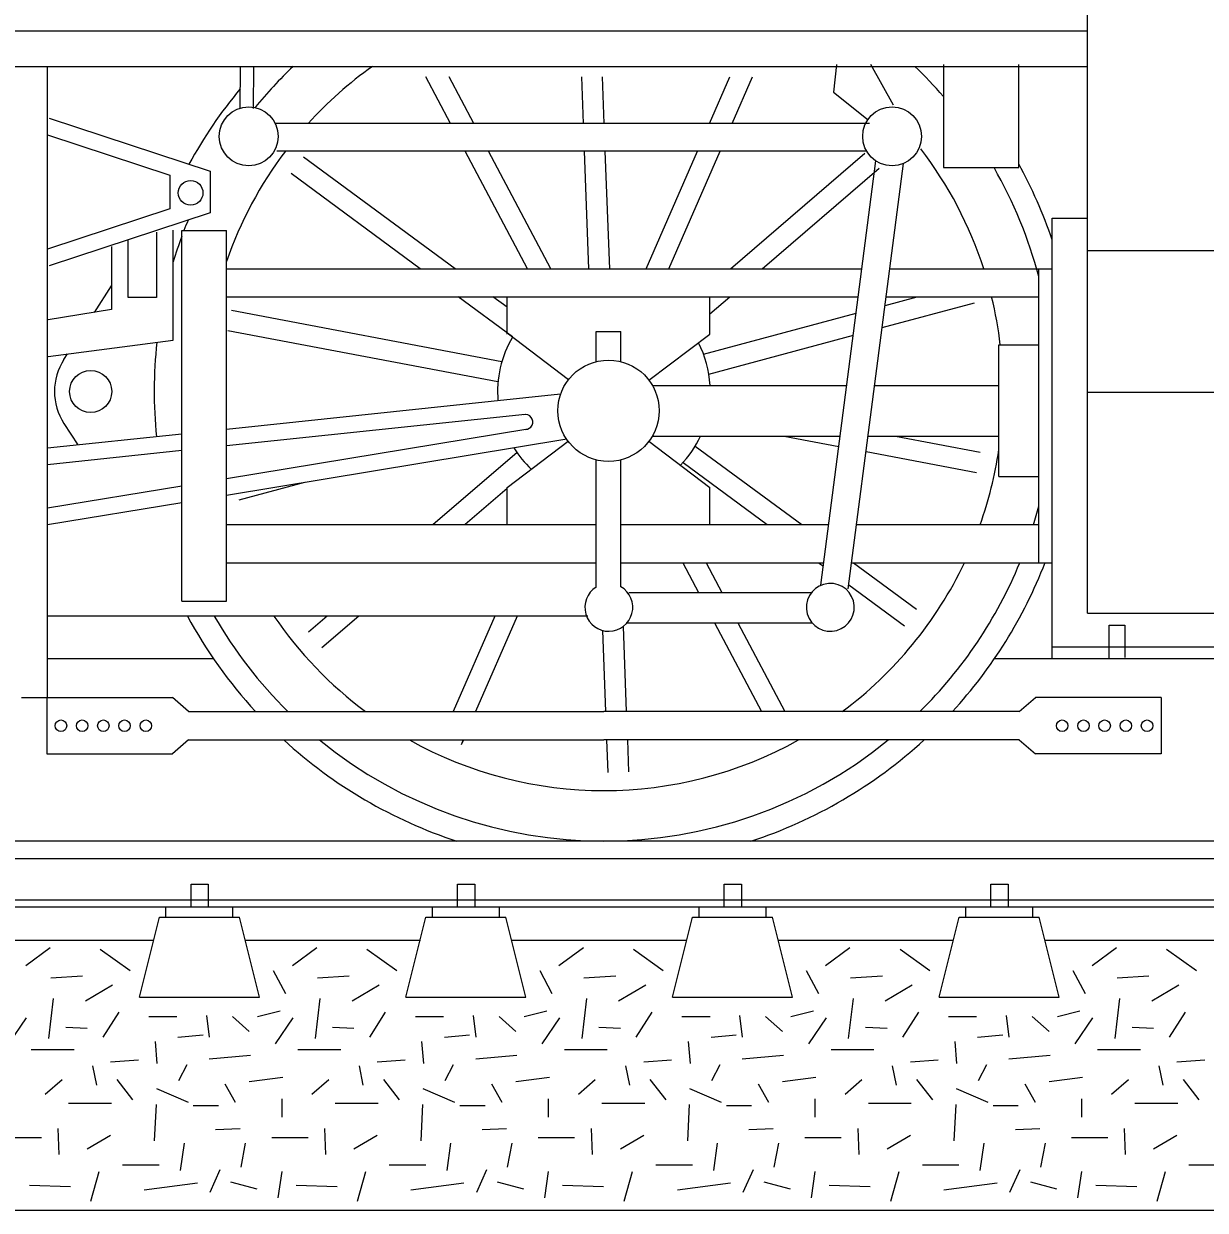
# Model space of a CAD drawing. Extents: x 2 to 10148, y 0 to 380.
# Drawn here: x 108.28 to 130.44, y 209.59 to 231.85 of the extents above; entities that cross this region are included whole.
import ezdxf

# ---------------------------------------------------------------- set-up
doc = ezdxf.new("R2010")
doc.units = 0
doc.layers.add('57', color=7, linetype='Continuous')
doc.layers.add('58', color=7, linetype='Continuous')

msp = doc.modelspace()

# ---------------------------------------------------------------- linework, layer by layer
for p, q in [((128.234, 220.79), (128.234, 233.14)), ((49.885, 231.715), (128.234, 231.715)), ((49.885, 231.05), (128.234, 231.05)), ((108.723, 219.209), (108.723, 231.05)), ((112.337, 230.263), (112.344, 231.05)), ((112.587, 230.261), (112.594, 231.05)), ((123.521, 231.083), (123.465, 230.565)), ((124.595, 230.323), (124.171, 231.083)), ((125.528, 231.083), (125.528, 229.15)), ((126.941, 229.15), (126.941, 231.083)), ((123.465, 230.565), (124.115, 230.047)), ((108.754, 230.076), (111.778, 229.082)), ((124.143, 229.979), (112.996, 229.979)), ((108.723, 229.763), (111.022, 229.008)), ((124.088, 229.462), (113.026, 229.462)), ((123.232, 221.316), (124.264, 229.275)), ((111.778, 229.082), (111.778, 228.301)), ((123.745, 221.249), (124.779, 229.227)), ((125.528, 229.15), (126.941, 229.15)), ((111.022, 229.008), (111.022, 228.376)), ((111.022, 228.376), (108.723, 227.62)), ((111.778, 228.301), (108.754, 227.307)), ((127.569, 219.935), (127.569, 228.2)), ((127.569, 228.2), (128.234, 228.2)), ((110.772, 227.937), (110.772, 226.715)), ((111.085, 225.913), (111.085, 227.975)), ((111.242, 221.019), (111.242, 227.971)), ((111.242, 227.971), (112.084, 227.971)), ((112.084, 221.019), (112.084, 227.971)), ((110.241, 226.715), (110.241, 227.784)), ((109.928, 227.669), (109.928, 226.486)), ((136.63, 227.592), (128.234, 227.592)), ((112.084, 227.251), (124.002, 227.251)), ((124.523, 227.251), (127.569, 227.251)), ((127.318, 221.74), (127.318, 227.251)), ((109.607, 226.435), (109.928, 226.93)), ((110.772, 226.715), (110.241, 226.715)), ((112.084, 226.728), (123.934, 226.728)), ((117.348, 226.029), (117.348, 226.728)), ((121.148, 226.029), (121.148, 226.728)), ((124.455, 226.728), (127.318, 226.728)), ((109.928, 226.486), (108.74, 226.295)), ((108.74, 225.608), (111.085, 225.913)), ((118.495, 225.169), (117.375, 226.029)), ((119.015, 226.079), (119.481, 226.079)), ((119.015, 225.511), (119.015, 226.079)), ((119.481, 225.511), (119.481, 226.079)), ((120.006, 225.164), (121.148, 226.029)), ((126.567, 223.355), (126.567, 225.825)), ((126.567, 225.825), (127.318, 225.825)), ((109.034, 225.551), (109.101, 225.655)), ((120.071, 225.065), (123.719, 225.065)), ((124.239, 225.065), (126.567, 225.065)), ((118.35, 224.898), (112.084, 224.241)), ((136.63, 224.932), (128.234, 224.932)), ((109.034, 224.351), (109.295, 223.948)), ((117.687, 224.519), (112.084, 223.931)), ((111.242, 224.152), (108.723, 223.888)), ((117.733, 224.246), (112.084, 223.315)), ((118.463, 224.055), (112.084, 223.003)), ((117.348, 223.151), (118.491, 224.017)), ((120.006, 224.017), (121.148, 223.151)), ((120.071, 224.115), (123.595, 224.115)), ((124.116, 224.115), (126.567, 224.115)), ((111.242, 223.843), (108.723, 223.578)), ((119.015, 221.283), (119.015, 223.669)), ((119.481, 221.289), (119.481, 223.669)), ((126.567, 223.355), (127.318, 223.355)), ((111.242, 223.176), (108.723, 222.761)), ((117.348, 222.453), (117.348, 223.151)), ((121.148, 222.453), (121.148, 223.151)), ((111.242, 222.864), (108.723, 222.449)), ((112.084, 222.453), (119.015, 222.453)), ((119.481, 222.453), (123.38, 222.453)), ((123.901, 222.453), (127.318, 222.453)), ((112.084, 221.74), (119.015, 221.74)), ((119.481, 221.74), (123.287, 221.74)), ((123.187, 221.74), (123.279, 221.673)), ((123.808, 221.74), (127.569, 221.74)), ((111.242, 221.019), (112.084, 221.019)), ((119.629, 221.181), (123.055, 221.181)), ((128.234, 220.79), (137.343, 220.79)), ((118.863, 220.739), (108.723, 220.739)), ((119.579, 220.612), (123.064, 220.612)), ((128.638, 219.935), (128.638, 220.569)), ((128.638, 220.569), (128.929, 220.569)), ((128.929, 220.569), (128.929, 219.959)), ((127.576, 220.162), (136.628, 220.162)), ((111.84, 219.935), (108.723, 219.935)), ((137.414, 219.935), (126.484, 219.935)), ((108.237, 219.209), (108.713, 219.209)), ((108.713, 219.209), (111.071, 219.209)), ((108.713, 219.209), (108.713, 218.153)), ((111.373, 218.947), (111.071, 219.209)), ((126.953, 218.947), (127.256, 219.209)), ((129.613, 219.209), (127.256, 219.209)), ((129.613, 219.209), (129.613, 218.153)), ((111.373, 218.947), (119.163, 218.947)), ((126.953, 218.947), (119.163, 218.947)), ((111.373, 218.415), (111.071, 218.153)), ((111.373, 218.415), (119.163, 218.415)), ((116.523, 218.415), (116.484, 218.324)), ((116.525, 218.415), (116.485, 218.324)), ((126.953, 218.415), (119.163, 218.415)), ((126.953, 218.415), (127.256, 218.153)), ((108.713, 218.153), (111.071, 218.153)), ((129.613, 218.153), (127.256, 218.153))]:
    msp.add_line(p, q)
for centre, radius in [((112.5, 229.736), 0.552), ((124.567, 229.737), 0.552), ((111.41, 228.677), 0.231), ((119.248, 224.59), 0.95), ((109.535, 224.951), 0.395), ((108.978, 218.681), 0.108), ((109.376, 218.681), 0.108), ((109.773, 218.681), 0.108), ((110.171, 218.681), 0.108), ((110.569, 218.681), 0.108), ((127.758, 218.681), 0.108), ((128.156, 218.681), 0.108), ((128.553, 218.681), 0.108), ((128.951, 218.681), 0.108), ((129.349, 218.681), 0.108)]:
    msp.add_circle(centre, radius)
for centre, radius, start, end in [((119.162, 224.951), 8.436, 133.6995, 140.8673), ((119.162, 224.951), 7.486, 125.4402, 137.8106), ((119.162, 224.951), 8.436, 41.004, 46.3005), ((119.162, 224.951), 8.875, 140.2339, 151.2956), ((119.162, 224.951), 7.486, 17.8895, 37.4601), ((119.162, 224.951), 7.486, 142.9447, 160.9885), ((119.162, 224.951), 8.436, 14.7937, 29.8544), ((119.162, 224.951), 8.875, 18.6849, 28.7723), ((119.162, 224.951), 8.436, 157.61, 159.02), ((119.162, 224.951), 8.436, 159.8553, 163.2288), ((119.162, 224.951), 7.486, 6.7046, 13.7278), ((119.162, 224.951), 8.436, 173.7247, 185.772), ((109.958, 224.951), 1.102, 147.024, 212.976), ((117.688, 224.379), 0.14, 269.804, 101.6367), ((119.162, 224.951), 7.486, 340.5031, 351.5724), ((119.162, 224.951), 8.436, 342.7722, 345.2063), ((119.162, 224.951), 7.486, 306.6738, 334.6001), ((119.162, 224.951), 8.436, 314.6243, 337.6273), ((119.162, 224.951), 8.875, 317.4281, 338.7893), ((119.254, 220.902), 0.449, 122.0157, 59.5711), ((123.408, 220.902), 0.449, 94.7023, 93.8508), ((119.162, 224.951), 8.875, 208.3321, 222.5719), ((119.162, 224.951), 8.436, 209.9526, 225.3757), ((119.162, 224.951), 7.486, 214.2389, 233.3262), ((119.162, 224.951), 8.875, 227.4292, 251.9015), ((119.162, 224.951), 8.436, 230.7846, 309.2154), ((119.162, 224.951), 7.486, 240.8205, 299.1795), ((119.162, 224.951), 8.875, 288.0985, 312.5708)]:
    msp.add_arc(centre, radius, start, end)
at = {"layer": '57'}
for p, q in [((168.887, 216.515), (43.643, 216.515)), ((168.887, 216.186), (43.643, 216.186)), ((111.417, 215.709), (111.741, 215.709)), ((111.417, 215.278), (111.417, 215.709)), ((111.741, 215.709), (111.741, 215.278)), ((116.417, 215.709), (116.741, 215.709)), ((116.417, 215.278), (116.417, 215.709)), ((116.741, 215.709), (116.741, 215.278)), ((121.417, 215.709), (121.741, 215.709)), ((121.417, 215.278), (121.417, 215.709)), ((121.741, 215.709), (121.741, 215.278)), ((126.417, 215.709), (126.741, 215.709)), ((126.417, 215.278), (126.417, 215.709)), ((126.741, 215.709), (126.741, 215.278)), ((168.887, 215.412), (43.643, 215.412)), ((168.887, 215.278), (43.643, 215.278)), ((110.947, 215.092), (110.947, 215.278)), ((112.204, 215.092), (112.204, 215.278)), ((115.947, 215.092), (115.947, 215.278)), ((117.204, 215.092), (117.204, 215.278)), ((120.947, 215.092), (120.947, 215.278)), ((122.204, 215.092), (122.204, 215.278)), ((125.947, 215.092), (125.947, 215.278)), ((127.204, 215.092), (127.204, 215.278)), ((110.449, 213.592), (110.824, 215.092)), ((110.824, 215.092), (112.324, 215.092)), ((112.699, 213.592), (112.324, 215.092)), ((115.449, 213.592), (115.824, 215.092)), ((115.824, 215.092), (117.324, 215.092)), ((117.699, 213.592), (117.324, 215.092)), ((120.449, 213.592), (120.824, 215.092)), ((120.824, 215.092), (122.324, 215.092)), ((122.699, 213.592), (122.324, 215.092)), ((125.449, 213.592), (125.824, 215.092)), ((125.824, 215.092), (127.324, 215.092)), ((127.699, 213.592), (127.324, 215.092)), ((107.433, 214.657), (110.719, 214.657)), ((112.433, 214.657), (115.719, 214.657)), ((117.433, 214.657), (120.719, 214.657)), ((122.433, 214.657), (125.719, 214.657)), ((127.433, 214.657), (130.719, 214.657)), ((108.319, 214.182), (108.776, 214.523)), ((109.716, 214.492), (110.275, 214.089)), ((113.319, 214.182), (113.776, 214.523)), ((114.716, 214.492), (115.275, 214.089)), ((118.319, 214.182), (118.776, 214.523)), ((119.716, 214.492), (120.275, 214.089)), ((123.319, 214.182), (123.776, 214.523)), ((124.716, 214.492), (125.275, 214.089)), ((128.319, 214.182), (128.776, 214.523)), ((129.716, 214.492), (130.275, 214.089)), ((108.787, 213.95), (109.385, 213.992)), ((113.193, 213.653), (112.964, 214.081)), ((113.787, 213.95), (114.385, 213.992)), ((118.193, 213.653), (117.964, 214.081)), ((118.787, 213.95), (119.385, 213.992)), ((123.193, 213.653), (122.964, 214.081)), ((123.787, 213.95), (124.385, 213.992)), ((128.193, 213.653), (127.964, 214.081)), ((128.787, 213.95), (129.385, 213.992)), ((109.438, 213.523), (109.945, 213.82)), ((114.438, 213.523), (114.945, 213.82)), ((119.438, 213.523), (119.945, 213.82)), ((124.438, 213.523), (124.945, 213.82)), ((129.438, 213.523), (129.945, 213.82)), ((108.752, 212.816), (108.84, 213.564)), ((110.449, 213.592), (112.699, 213.592)), ((113.752, 212.816), (113.84, 213.564)), ((115.449, 213.592), (117.699, 213.592)), ((118.752, 212.816), (118.84, 213.564)), ((120.449, 213.592), (122.699, 213.592)), ((123.752, 212.816), (123.84, 213.564)), ((125.449, 213.592), (127.699, 213.592)), ((128.752, 212.816), (128.84, 213.564)), ((109.769, 212.839), (110.067, 213.309)), ((110.626, 213.225), (111.152, 213.225)), ((111.707, 213.243), (111.757, 212.839)), ((112.195, 213.225), (112.511, 212.946)), ((112.667, 213.225), (113.09, 213.332)), ((114.769, 212.839), (115.067, 213.309)), ((115.626, 213.225), (116.152, 213.225)), ((116.707, 213.243), (116.757, 212.839)), ((117.195, 213.225), (117.511, 212.946)), ((117.667, 213.225), (118.09, 213.332)), ((119.769, 212.839), (120.067, 213.309)), ((120.626, 213.225), (121.152, 213.225)), ((121.707, 213.243), (121.757, 212.839)), ((122.195, 213.225), (122.511, 212.946)), ((122.667, 213.225), (123.09, 213.332)), ((124.769, 212.839), (125.067, 213.309)), ((125.626, 213.225), (126.152, 213.225)), ((126.707, 213.243), (126.757, 212.839)), ((127.195, 213.225), (127.511, 212.946)), ((127.667, 213.225), (128.09, 213.332)), ((129.769, 212.839), (130.067, 213.309)), ((108.002, 212.713), (108.334, 213.202)), ((109.069, 213.029), (109.472, 213.011)), ((113.002, 212.713), (113.334, 213.202)), ((114.069, 213.029), (114.472, 213.011)), ((118.002, 212.713), (118.334, 213.202)), ((119.069, 213.029), (119.472, 213.011)), ((123.002, 212.713), (123.334, 213.202)), ((124.069, 213.029), (124.472, 213.011)), ((128.002, 212.713), (128.334, 213.202)), ((129.069, 213.029), (129.472, 213.011)), ((111.171, 212.839), (111.643, 212.881)), ((116.171, 212.839), (116.643, 212.881)), ((121.171, 212.839), (121.643, 212.881)), ((126.171, 212.839), (126.643, 212.881)), ((108.421, 212.606), (109.225, 212.606)), ((110.783, 212.346), (110.748, 212.755)), ((113.421, 212.606), (114.225, 212.606)), ((115.783, 212.346), (115.748, 212.755)), ((118.421, 212.606), (119.225, 212.606)), ((120.783, 212.346), (120.748, 212.755)), ((123.421, 212.606), (124.225, 212.606)), ((125.783, 212.346), (125.748, 212.755)), ((128.421, 212.606), (129.225, 212.606)), ((110.432, 212.411), (109.91, 212.369)), ((111.757, 212.434), (112.53, 212.499)), ((115.432, 212.411), (114.91, 212.369)), ((116.757, 212.434), (117.53, 212.499)), ((120.432, 212.411), (119.91, 212.369)), ((121.757, 212.434), (122.53, 212.499)), ((125.432, 212.411), (124.91, 212.369)), ((126.757, 212.434), (127.53, 212.499)), ((130.432, 212.411), (129.91, 212.369)), ((109.648, 211.941), (109.575, 212.304)), ((111.186, 212.025), (111.342, 212.327)), ((114.648, 211.941), (114.575, 212.304)), ((116.186, 212.025), (116.342, 212.327)), ((119.648, 211.941), (119.575, 212.304)), ((121.186, 212.025), (121.342, 212.327)), ((124.648, 211.941), (124.575, 212.304)), ((126.186, 212.025), (126.342, 212.327)), ((129.648, 211.941), (129.575, 212.304)), ((108.684, 211.769), (109, 212.048)), ((110.329, 211.662), (110.032, 212.048)), ((112.054, 211.964), (112.248, 211.62)), ((112.511, 212.006), (113.139, 212.09)), ((113.684, 211.769), (114, 212.048)), ((115.329, 211.662), (115.032, 212.048)), ((117.054, 211.964), (117.248, 211.62)), ((117.511, 212.006), (118.139, 212.09)), ((118.684, 211.769), (119, 212.048)), ((120.329, 211.662), (120.032, 212.048)), ((122.054, 211.964), (122.248, 211.62)), ((122.511, 212.006), (123.139, 212.09)), ((123.684, 211.769), (124, 212.048)), ((125.329, 211.662), (125.032, 212.048)), ((127.054, 211.964), (127.248, 211.62)), ((127.511, 212.006), (128.139, 212.09)), ((128.684, 211.769), (129, 212.048)), ((130.329, 211.662), (130.032, 212.048)), ((110.767, 211.876), (111.362, 211.62)), ((113.124, 211.341), (113.124, 211.685)), ((115.767, 211.876), (116.362, 211.62)), ((118.124, 211.341), (118.124, 211.685)), ((120.767, 211.876), (121.362, 211.62)), ((123.124, 211.341), (123.124, 211.685)), ((125.767, 211.876), (126.362, 211.62)), ((128.124, 211.341), (128.124, 211.685)), ((109.122, 211.602), (109.926, 211.602)), ((110.733, 210.895), (110.767, 211.578)), ((111.46, 211.555), (111.932, 211.555)), ((114.122, 211.602), (114.926, 211.602)), ((115.733, 210.895), (115.767, 211.578)), ((116.46, 211.555), (116.932, 211.555)), ((119.122, 211.602), (119.926, 211.602)), ((120.733, 210.895), (120.767, 211.578)), ((121.46, 211.555), (121.932, 211.555)), ((124.122, 211.602), (124.926, 211.602)), ((125.733, 210.895), (125.767, 211.578)), ((126.46, 211.555), (126.932, 211.555)), ((129.122, 211.602), (129.926, 211.602)), ((108.947, 210.639), (108.928, 211.127)), ((109.472, 210.746), (109.91, 211.002)), ((111.879, 211.109), (112.336, 211.127)), ((113.947, 210.639), (113.928, 211.127)), ((114.472, 210.746), (114.91, 211.002)), ((116.879, 211.109), (117.336, 211.127)), ((118.947, 210.639), (118.928, 211.127)), ((119.472, 210.746), (119.91, 211.002)), ((121.879, 211.109), (122.336, 211.127)), ((123.947, 210.639), (123.928, 211.127)), ((124.472, 210.746), (124.91, 211.002)), ((126.879, 211.109), (127.336, 211.127)), ((128.947, 210.639), (128.928, 211.127)), ((129.472, 210.746), (129.91, 211.002)), ((107.93, 210.96), (108.612, 210.96)), ((111.221, 210.336), (111.293, 210.853)), ((112.355, 210.402), (112.442, 210.853)), ((112.93, 210.96), (113.612, 210.96)), ((116.221, 210.336), (116.293, 210.853)), ((117.355, 210.402), (117.442, 210.853)), ((117.93, 210.96), (118.612, 210.96)), ((121.221, 210.336), (121.293, 210.853)), ((122.355, 210.402), (122.442, 210.853)), ((122.93, 210.96), (123.612, 210.96)), ((126.221, 210.336), (126.293, 210.853)), ((127.355, 210.402), (127.442, 210.853)), ((127.93, 210.96), (128.612, 210.96)), ((110.135, 210.443), (110.821, 210.443)), ((111.776, 209.932), (111.966, 210.36)), ((115.135, 210.443), (115.821, 210.443)), ((116.776, 209.932), (116.966, 210.36)), ((120.135, 210.443), (120.821, 210.443)), ((121.776, 209.932), (121.966, 210.36)), ((125.135, 210.443), (125.821, 210.443)), ((126.776, 209.932), (126.966, 210.36)), ((130.135, 210.443), (130.821, 210.443)), ((109.541, 209.76), (109.697, 210.318)), ((112.16, 210.123), (112.652, 209.997)), ((113.052, 209.825), (113.124, 210.318)), ((114.541, 209.76), (114.697, 210.318)), ((117.16, 210.123), (117.652, 209.997)), ((118.052, 209.825), (118.124, 210.318)), ((119.541, 209.76), (119.697, 210.318)), ((122.16, 210.123), (122.652, 209.997)), ((123.052, 209.825), (123.124, 210.318)), ((124.541, 209.76), (124.697, 210.318)), ((127.16, 210.123), (127.652, 209.997)), ((128.052, 209.825), (128.124, 210.318)), ((129.541, 209.76), (129.697, 210.318)), ((108.387, 210.062), (109.156, 210.039)), ((110.539, 209.974), (111.537, 210.104)), ((113.387, 210.062), (114.156, 210.039)), ((115.539, 209.974), (116.537, 210.104)), ((118.387, 210.062), (119.156, 210.039)), ((120.539, 209.974), (121.537, 210.104)), ((123.387, 210.062), (124.156, 210.039)), ((125.539, 209.974), (126.537, 210.104)), ((128.387, 210.062), (129.156, 210.039)), ((43.643, 209.592), (168.887, 209.592))]:
    msp.add_line(p, q, dxfattribs=at)
at = {"layer": '58'}
for p, q in [((116.284, 229.979), (115.822, 230.854)), ((116.723, 229.979), (116.261, 230.854)), ((118.779, 229.979), (118.746, 230.854)), ((119.167, 229.979), (119.134, 230.854)), ((121.143, 229.979), (121.525, 230.854)), ((121.566, 229.979), (121.948, 230.854)), ((116.372, 227.251), (113.527, 229.349)), ((117.727, 227.251), (116.558, 229.462)), ((118.166, 227.251), (116.996, 229.462)), ((118.881, 227.251), (118.798, 229.462)), ((119.27, 227.251), (119.187, 229.462)), ((119.953, 227.251), (120.918, 229.462)), ((120.377, 227.251), (121.341, 229.462)), ((121.536, 227.251), (124.057, 229.421)), ((115.718, 227.251), (113.297, 229.037)), ((122.131, 227.251), (124.322, 229.137)), ((117.449, 225.974), (116.427, 226.728)), ((117.348, 226.53), (117.081, 226.728)), ((121.148, 226.405), (121.523, 226.728)), ((124.38, 226.149), (126.114, 226.614)), ((124.434, 226.565), (125.039, 226.728)), ((117.247, 225.51), (112.177, 226.469)), ((121.03, 225.653), (123.894, 226.421)), ((117.175, 225.129), (112.105, 226.088)), ((121.13, 225.278), (123.84, 226.005)), ((120.875, 223.928), (122.875, 222.453)), ((122.54, 224.115), (123.57, 223.92)), ((124.629, 224.115), (126.219, 223.814)), ((117.531, 223.803), (115.962, 222.453)), ((124.079, 223.824), (126.147, 223.433)), ((120.645, 223.616), (122.222, 222.453)), ((113.543, 223.244), (112.311, 222.913)), ((117.348, 223.134), (116.557, 222.453)), ((120.64, 221.74), (120.936, 221.181)), ((121.079, 221.74), (121.375, 221.181)), ((123.841, 221.74), (125.027, 220.865)), ((123.754, 221.322), (124.797, 220.553)), ((113.972, 220.739), (113.62, 220.436)), ((114.567, 220.739), (113.873, 220.142)), ((117.114, 220.739), (116.332, 218.947)), ((117.537, 220.739), (116.755, 218.947)), ((121.236, 220.612), (122.117, 218.947)), ((121.675, 220.612), (122.556, 218.947)), ((119.136, 220.468), (119.193, 218.947)), ((119.522, 220.541), (119.582, 218.947)), ((119.213, 218.415), (119.236, 217.804)), ((119.602, 218.415), (119.624, 217.818))]:
    msp.add_line(p, q, dxfattribs=at)
for start, end in [(149.2121, 185.0612), (3.2758, 27.324), (316.0813, 335.2255), (212.0864, 226.9437)]:
    msp.add_arc((119.162, 224.951), 1.995, start, end, dxfattribs=at)

doc.saveas('drawing.dxf')
